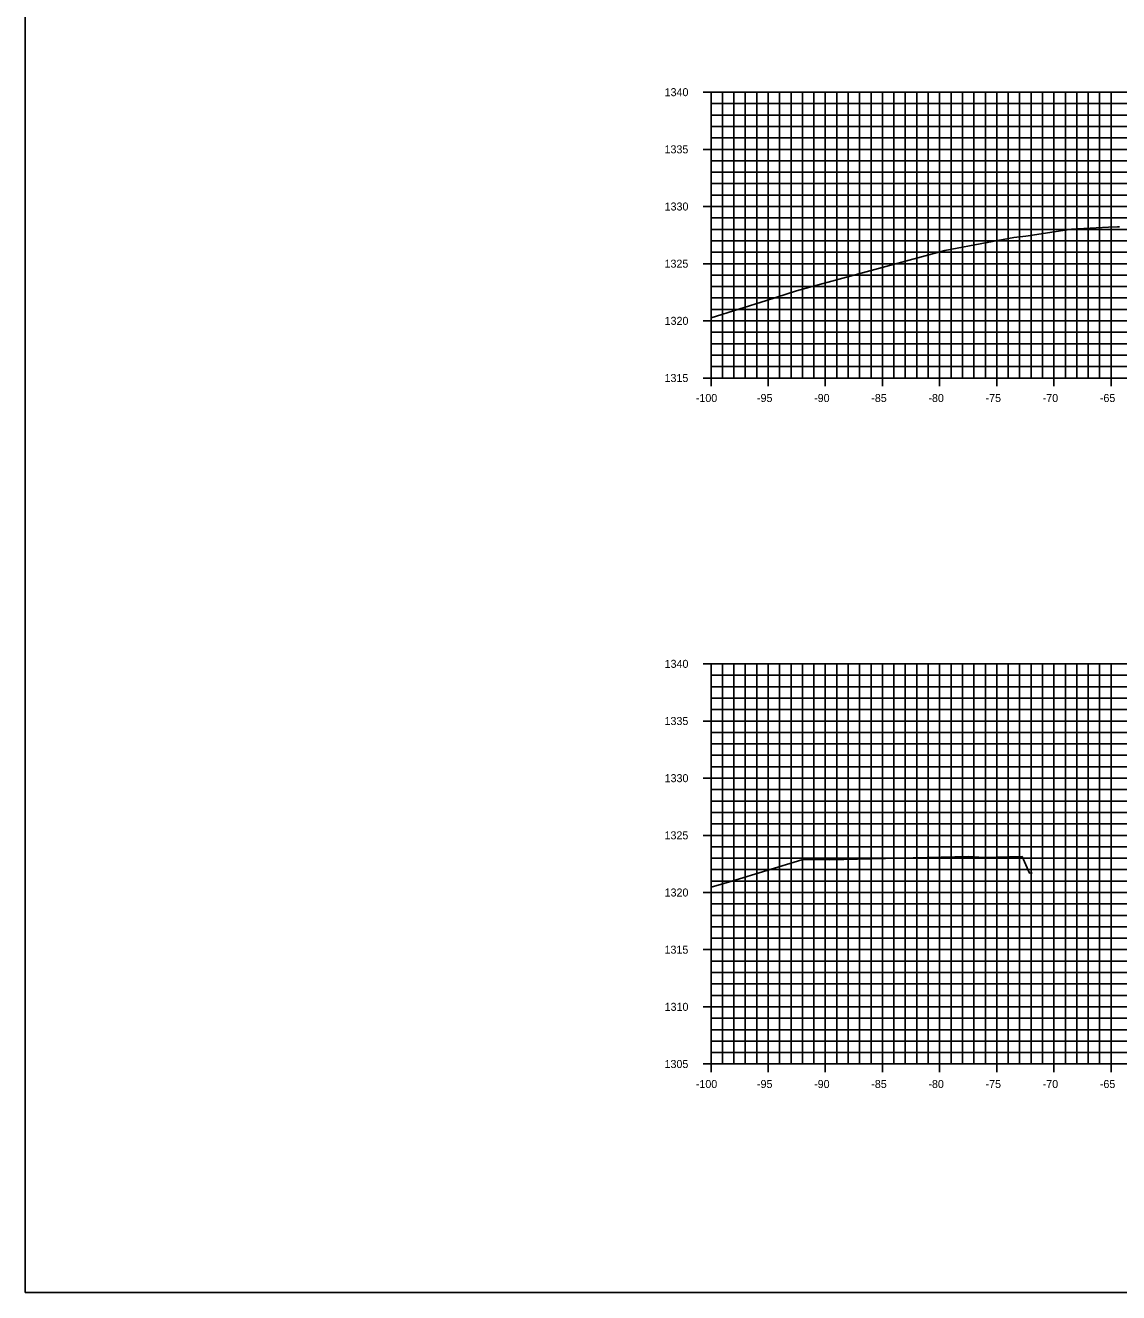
# Model space of a CAD drawing. Extents: x 674939 to 678919, y 750652 to 765176.
# Drawn here: x 678578.5 to 678674.2, y 751612.6 to 751723.4 of the extents above; entities that cross this region are included whole.
import ezdxf

# ---------------------------------------------------------------- set-up
doc = ezdxf.new("R2010")
doc.units = 0
for name, color, linetype in [('R_Axis', 7, 'Continuous'), ('R_Axis Annot', 7, 'Continuous'), ('R_Exist Surface', 7, 'Continuous'), ('R_Grid', 7, 'Continuous'), ('R_No Plot', 7, 'Continuous')]:
    doc.layers.add(name, color=color, linetype=linetype)

msp = doc.modelspace()

# ---------------------------------------------------------------- linework, layer by layer
at = {"layer": 'R_Axis'}
for p, q in [((678637.83, 751717.55), (678639.23, 751717.55)), ((678638.53, 751692.55), (678638.53, 751717.55)), ((678638.53, 751716.55), (678638.88, 751716.55)), ((678638.53, 751715.55), (678638.88, 751715.55)), ((678638.53, 751714.55), (678638.88, 751714.55)), ((678638.53, 751713.55), (678638.88, 751713.55)), ((678637.83, 751712.55), (678639.23, 751712.55)), ((678638.53, 751711.55), (678638.88, 751711.55)), ((678638.53, 751710.55), (678638.88, 751710.55)), ((678638.53, 751709.55), (678638.88, 751709.55)), ((678638.53, 751708.55), (678638.88, 751708.55)), ((678637.83, 751707.55), (678639.23, 751707.55)), ((678638.53, 751706.55), (678638.88, 751706.55)), ((678638.53, 751705.55), (678638.88, 751705.55)), ((678638.53, 751704.55), (678638.88, 751704.55)), ((678638.53, 751703.55), (678638.88, 751703.55)), ((678637.83, 751702.55), (678639.23, 751702.55)), ((678638.53, 751701.55), (678638.88, 751701.55)), ((678638.53, 751700.55), (678638.88, 751700.55)), ((678638.53, 751699.55), (678638.88, 751699.55)), ((678638.53, 751698.55), (678638.88, 751698.55)), ((678637.83, 751697.55), (678639.23, 751697.55)), ((678638.53, 751696.55), (678638.88, 751696.55)), ((678638.53, 751695.55), (678638.88, 751695.55)), ((678638.53, 751694.55), (678638.88, 751694.55)), ((678638.53, 751693.55), (678638.88, 751693.55)), ((678637.83, 751692.55), (678639.23, 751692.55)), ((678638.53, 751691.85), (678638.53, 751693.25)), ((678638.53, 751692.55), (678838.53, 751692.55)), ((678643.53, 751691.85), (678643.53, 751693.25)), ((678648.53, 751691.85), (678648.53, 751693.25)), ((678653.53, 751691.85), (678653.53, 751693.25)), ((678658.53, 751691.85), (678658.53, 751693.25)), ((678663.53, 751691.85), (678663.53, 751693.25)), ((678668.53, 751691.85), (678668.53, 751693.25)), ((678673.53, 751691.85), (678673.53, 751693.25)), ((678637.83, 751667.55), (678639.23, 751667.55)), ((678638.53, 751632.55), (678638.53, 751667.55)), ((678638.53, 751666.55), (678638.88, 751666.55)), ((678638.53, 751665.55), (678638.88, 751665.55)), ((678638.53, 751664.55), (678638.88, 751664.55)), ((678638.53, 751663.55), (678638.88, 751663.55)), ((678637.83, 751662.55), (678639.23, 751662.55)), ((678638.53, 751661.55), (678638.88, 751661.55)), ((678638.53, 751660.55), (678638.88, 751660.55)), ((678638.53, 751659.55), (678638.88, 751659.55)), ((678638.53, 751658.55), (678638.88, 751658.55)), ((678637.83, 751657.55), (678639.23, 751657.55)), ((678638.53, 751656.55), (678638.88, 751656.55)), ((678638.53, 751655.55), (678638.88, 751655.55)), ((678638.53, 751654.55), (678638.88, 751654.55)), ((678637.83, 751652.55), (678639.23, 751652.55)), ((678638.53, 751653.55), (678638.88, 751653.55)), ((678638.53, 751651.55), (678638.88, 751651.55)), ((678638.53, 751650.55), (678638.88, 751650.55)), ((678638.53, 751649.55), (678638.88, 751649.55)), ((678638.53, 751648.55), (678638.88, 751648.55)), ((678637.83, 751647.55), (678639.23, 751647.55)), ((678638.53, 751646.55), (678638.88, 751646.55)), ((678638.53, 751645.55), (678638.88, 751645.55)), ((678638.53, 751644.55), (678638.88, 751644.55)), ((678637.83, 751642.55), (678639.23, 751642.55)), ((678638.53, 751643.55), (678638.88, 751643.55)), ((678638.53, 751641.55), (678638.88, 751641.55)), ((678638.53, 751640.55), (678638.88, 751640.55)), ((678638.53, 751639.55), (678638.88, 751639.55)), ((678638.53, 751638.55), (678638.88, 751638.55)), ((678637.83, 751637.55), (678639.23, 751637.55)), ((678638.53, 751636.55), (678638.88, 751636.55)), ((678638.53, 751635.55), (678638.88, 751635.55)), ((678638.53, 751634.55), (678638.88, 751634.55)), ((678637.83, 751632.55), (678639.23, 751632.55)), ((678638.53, 751633.55), (678638.88, 751633.55)), ((678638.53, 751631.85), (678638.53, 751633.25)), ((678638.53, 751632.55), (678838.53, 751632.55)), ((678643.53, 751631.85), (678643.53, 751633.25)), ((678648.53, 751631.85), (678648.53, 751633.25)), ((678653.53, 751631.85), (678653.53, 751633.25)), ((678658.53, 751631.85), (678658.53, 751633.25)), ((678663.53, 751631.85), (678663.53, 751633.25)), ((678668.53, 751631.85), (678668.53, 751633.25)), ((678673.53, 751631.85), (678673.53, 751633.25))]:
    msp.add_line(p, q, dxfattribs=at)
at = {"layer": 'R_Exist Surface'}
for points in [[(678638.53, 751697.82), (678643.39, 751699.34), (678646.01, 751700.16), (678647.7, 751700.63), (678658.99, 751703.71), (678662.7, 751704.39), (678665.03, 751704.83), (678666.06, 751704.95), (678670.07, 751705.56), (678673.31, 751705.75), (678674.1, 751705.78), (678674.26, 751705.76)], [(678638.53, 751648.02), (678640.35, 751648.53), (678646.48, 751650.42), (678647.15, 751650.45), (678648.93, 751650.41), (678661.1, 751650.69), (678662.4, 751650.62), (678665.74, 751650.71), (678666.38, 751649.25), (678666.62, 751649.27), (678666.62, 751649.27), (678666.62, 751649.27)]]:
    msp.add_lwpolyline(points, dxfattribs=at)
at = {"layer": 'R_Grid'}
for p, q in [((678638.53, 751717.55), (678838.53, 751717.55)), ((678638.53, 751692.55), (678638.53, 751717.55)), ((678639.53, 751692.55), (678639.53, 751717.55)), ((678640.53, 751692.55), (678640.53, 751717.55)), ((678641.53, 751692.55), (678641.53, 751717.55)), ((678642.53, 751692.55), (678642.53, 751717.55)), ((678643.53, 751692.55), (678643.53, 751717.55)), ((678644.53, 751692.55), (678644.53, 751717.55)), ((678645.53, 751692.55), (678645.53, 751717.55)), ((678646.53, 751692.55), (678646.53, 751717.55)), ((678647.53, 751692.55), (678647.53, 751717.55)), ((678648.53, 751692.55), (678648.53, 751717.55)), ((678649.53, 751692.55), (678649.53, 751717.55)), ((678650.53, 751692.55), (678650.53, 751717.55)), ((678651.53, 751692.55), (678651.53, 751717.55)), ((678652.53, 751692.55), (678652.53, 751717.55)), ((678653.53, 751692.55), (678653.53, 751717.55)), ((678654.53, 751692.55), (678654.53, 751717.55)), ((678655.53, 751692.55), (678655.53, 751717.55)), ((678656.53, 751692.55), (678656.53, 751717.55)), ((678657.53, 751692.55), (678657.53, 751717.55)), ((678658.53, 751692.55), (678658.53, 751717.55)), ((678659.53, 751692.55), (678659.53, 751717.55)), ((678660.53, 751692.55), (678660.53, 751717.55)), ((678661.53, 751692.55), (678661.53, 751717.55)), ((678662.53, 751692.55), (678662.53, 751717.55)), ((678663.53, 751692.55), (678663.53, 751717.55)), ((678664.53, 751692.55), (678664.53, 751717.55)), ((678665.53, 751692.55), (678665.53, 751717.55)), ((678666.53, 751692.55), (678666.53, 751717.55)), ((678667.53, 751692.55), (678667.53, 751717.55)), ((678668.53, 751692.55), (678668.53, 751717.55)), ((678669.53, 751692.55), (678669.53, 751717.55)), ((678670.53, 751692.55), (678670.53, 751717.55)), ((678671.53, 751692.55), (678671.53, 751717.55)), ((678672.53, 751692.55), (678672.53, 751717.55)), ((678673.53, 751692.55), (678673.53, 751717.55)), ((678638.53, 751716.55), (678838.53, 751716.55)), ((678638.53, 751715.55), (678838.53, 751715.55)), ((678638.53, 751714.55), (678838.53, 751714.55)), ((678638.53, 751713.55), (678838.53, 751713.55)), ((678638.53, 751712.55), (678838.53, 751712.55)), ((678638.53, 751711.55), (678838.53, 751711.55)), ((678638.53, 751710.55), (678838.53, 751710.55)), ((678638.53, 751709.55), (678838.53, 751709.55)), ((678638.53, 751708.55), (678838.53, 751708.55)), ((678638.53, 751707.55), (678838.53, 751707.55)), ((678638.53, 751706.55), (678838.53, 751706.55)), ((678638.53, 751705.55), (678838.53, 751705.55)), ((678638.53, 751704.55), (678838.53, 751704.55)), ((678638.53, 751703.55), (678838.53, 751703.55)), ((678638.53, 751702.55), (678838.53, 751702.55)), ((678638.53, 751701.55), (678838.53, 751701.55)), ((678638.53, 751700.55), (678838.53, 751700.55)), ((678638.53, 751699.55), (678838.53, 751699.55)), ((678638.53, 751698.55), (678838.53, 751698.55)), ((678638.53, 751697.55), (678838.53, 751697.55)), ((678638.53, 751696.55), (678838.53, 751696.55)), ((678638.53, 751695.55), (678838.53, 751695.55)), ((678638.53, 751694.55), (678838.53, 751694.55)), ((678638.53, 751693.55), (678838.53, 751693.55)), ((678638.53, 751692.55), (678838.53, 751692.55)), ((678638.53, 751667.55), (678838.53, 751667.55)), ((678638.53, 751632.55), (678638.53, 751667.55)), ((678639.53, 751632.55), (678639.53, 751667.55)), ((678640.53, 751632.55), (678640.53, 751667.55)), ((678641.53, 751632.55), (678641.53, 751667.55)), ((678642.53, 751632.55), (678642.53, 751667.55)), ((678643.53, 751632.55), (678643.53, 751667.55)), ((678644.53, 751632.55), (678644.53, 751667.55)), ((678645.53, 751632.55), (678645.53, 751667.55)), ((678646.53, 751632.55), (678646.53, 751667.55)), ((678647.53, 751632.55), (678647.53, 751667.55)), ((678648.53, 751632.55), (678648.53, 751667.55)), ((678649.53, 751632.55), (678649.53, 751667.55)), ((678650.53, 751632.55), (678650.53, 751667.55)), ((678651.53, 751632.55), (678651.53, 751667.55)), ((678652.53, 751632.55), (678652.53, 751667.55)), ((678653.53, 751632.55), (678653.53, 751667.55)), ((678654.53, 751632.55), (678654.53, 751667.55)), ((678655.53, 751632.55), (678655.53, 751667.55)), ((678656.53, 751632.55), (678656.53, 751667.55)), ((678657.53, 751632.55), (678657.53, 751667.55)), ((678658.53, 751632.55), (678658.53, 751667.55)), ((678659.53, 751632.55), (678659.53, 751667.55)), ((678660.53, 751632.55), (678660.53, 751667.55)), ((678661.53, 751632.55), (678661.53, 751667.55)), ((678662.53, 751632.55), (678662.53, 751667.55)), ((678663.53, 751632.55), (678663.53, 751667.55)), ((678664.53, 751632.55), (678664.53, 751667.55)), ((678665.53, 751632.55), (678665.53, 751667.55)), ((678666.53, 751632.55), (678666.53, 751667.55)), ((678667.53, 751632.55), (678667.53, 751667.55)), ((678668.53, 751632.55), (678668.53, 751667.55)), ((678669.53, 751632.55), (678669.53, 751667.55)), ((678670.53, 751632.55), (678670.53, 751667.55)), ((678671.53, 751632.55), (678671.53, 751667.55)), ((678672.53, 751632.55), (678672.53, 751667.55)), ((678673.53, 751632.55), (678673.53, 751667.55)), ((678638.53, 751666.55), (678838.53, 751666.55)), ((678638.53, 751665.55), (678838.53, 751665.55)), ((678638.53, 751664.55), (678838.53, 751664.55)), ((678638.53, 751663.55), (678838.53, 751663.55)), ((678638.53, 751662.55), (678838.53, 751662.55)), ((678638.53, 751661.55), (678838.53, 751661.55)), ((678638.53, 751660.55), (678838.53, 751660.55)), ((678638.53, 751659.55), (678838.53, 751659.55)), ((678638.53, 751658.55), (678838.53, 751658.55)), ((678638.53, 751657.55), (678838.53, 751657.55)), ((678638.53, 751656.55), (678838.53, 751656.55)), ((678638.53, 751655.55), (678838.53, 751655.55)), ((678638.53, 751654.55), (678838.53, 751654.55)), ((678638.53, 751653.55), (678838.53, 751653.55)), ((678638.53, 751652.55), (678838.53, 751652.55)), ((678638.53, 751651.55), (678838.53, 751651.55)), ((678638.53, 751650.55), (678838.53, 751650.55)), ((678638.53, 751649.55), (678838.53, 751649.55)), ((678638.53, 751648.55), (678838.53, 751648.55)), ((678638.53, 751647.55), (678838.53, 751647.55)), ((678638.53, 751646.55), (678838.53, 751646.55)), ((678638.53, 751645.55), (678838.53, 751645.55)), ((678638.53, 751644.55), (678838.53, 751644.55)), ((678638.53, 751643.55), (678838.53, 751643.55)), ((678638.53, 751642.55), (678838.53, 751642.55)), ((678638.53, 751641.55), (678838.53, 751641.55)), ((678638.53, 751640.55), (678838.53, 751640.55)), ((678638.53, 751639.55), (678838.53, 751639.55)), ((678638.53, 751638.55), (678838.53, 751638.55)), ((678638.53, 751637.55), (678838.53, 751637.55)), ((678638.53, 751636.55), (678838.53, 751636.55)), ((678638.53, 751635.55), (678838.53, 751635.55)), ((678638.53, 751634.55), (678838.53, 751634.55)), ((678638.53, 751633.55), (678838.53, 751633.55)), ((678638.53, 751632.55), (678838.53, 751632.55))]:
    msp.add_line(p, q, dxfattribs=at)
at = {"layer": 'R_No Plot'}
msp.add_lwpolyline([(678578.53, 751612.55), (678918.53, 751612.55), (678918.53, 751832.55), (678578.53, 751832.55)], close=True, dxfattribs=at)

# ---------------------------------------------------------------- texts
at = {"layer": 'R_Axis Annot'}
for s, p in [('1340', (678634.47, 751717.2)), ('1335', (678634.46, 751712.2)), ('1330', (678634.47, 751707.2)), ('1325', (678634.46, 751702.2)), ('1320', (678634.47, 751697.2)), ('1315', (678634.46, 751692.2)), ('-100', (678637.2, 751690.45)), ('-95', (678642.55, 751690.45)), ('-90', (678647.55, 751690.45)), ('-85', (678652.55, 751690.45)), ('-80', (678657.55, 751690.45)), ('-75', (678662.55, 751690.45)), ('-70', (678667.55, 751690.45)), ('-65', (678672.55, 751690.45)), ('1340', (678634.47, 751667.2)), ('1335', (678634.46, 751662.2)), ('1330', (678634.47, 751657.2)), ('1325', (678634.46, 751652.2)), ('1320', (678634.47, 751647.2)), ('1315', (678634.46, 751642.2)), ('1310', (678634.47, 751637.2)), ('1305', (678634.46, 751632.2)), ('-100', (678637.2, 751630.45)), ('-95', (678642.55, 751630.45)), ('-90', (678647.55, 751630.45)), ('-85', (678652.55, 751630.45)), ('-80', (678657.55, 751630.45)), ('-75', (678662.55, 751630.45)), ('-70', (678667.55, 751630.45)), ('-65', (678672.55, 751630.45))]:
    msp.add_text(s, height=0.7, dxfattribs=at).set_placement(p)

doc.saveas('drawing.dxf')
